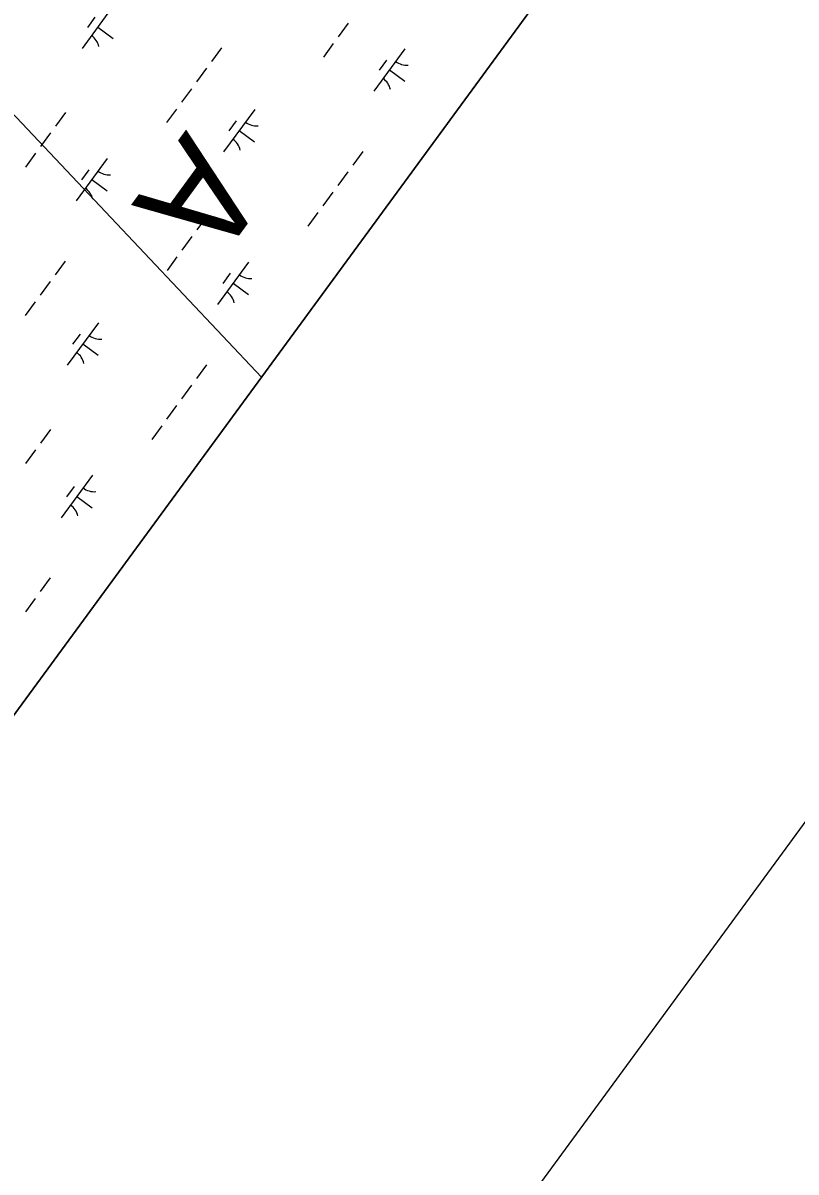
# Model space of a CAD drawing. Extents: x 3905714 to 3926767, y 183354 to 205755.
# Drawn here: x 3918828 to 3919561, y 189073 to 190163 of the extents above; entities that cross this region are included whole.
import ezdxf

# ---------------------------------------------------------------- set-up
doc = ezdxf.new("R2010")
doc.units = 0
for name, color, linetype in [('V-ANNO-SYMB', 7, 'Continuous'), ('V-GRID-FRAM', 7, 'Continuous'), ('V-RIVR-IDEN', 7, 'Continuous'), ('V-UTIL-LINE', 7, 'Continuous'), ('V-WETL-SWMP', 7, 'Continuous')]:
    doc.layers.add(name, color=color, linetype=linetype)

msp = doc.modelspace()

# ---------------------------------------------------------------- linework, layer by layer
at = {"layer": 'V-ANNO-SYMB'}
msp.add_lwpolyline([(3916223.9, 204226), (3906447.8, 190882.4), (3915690.8, 184110.5), (3925467, 197454.1), (3916223.9, 204226)], dxfattribs=at)
at = {"layer": 'V-GRID-FRAM'}
msp.add_lwpolyline([(3924287.8, 196971.1), (3915521.4, 185005.6), (3909313.3, 189695.8), (3918205.9, 201877.9), (3924287.8, 196971.1)], dxfattribs=at)
at = {"layer": 'V-UTIL-LINE'}
msp.add_lwpolyline([(3919053.8, 189827.1), (3918313.5, 190612.1), (3918520.5, 191058.3), (3918753.9, 192077.3), (3920478.5, 195285.3), (3921148.4, 196586.7), (3921587.5, 197419.9), (3921944.6, 198057.5)], dxfattribs=at)
at = {"layer": 'V-WETL-SWMP'}
for p, q in [((3918337.9, 188849.9), (3919501.5, 190438.1)), ((3918913.3, 190179.6), (3918883.8, 190139.3)), ((3918895.9, 190168.9), (3918888.8, 190159.2)), ((3918898.5, 190159.5), (3918913.1, 190148.8)), ((3919136.2, 190163.1), (3919126.8, 190150.2)), ((3919122, 190143.8), (3919112.6, 190130.9)), ((3919015.9, 190139.7), (3919006.4, 190126.8)), ((3919190, 190139), (3919160.5, 190098.6)), ((3919172.6, 190128.2), (3919165.5, 190118.5)), ((3919001.7, 190120.4), (3918992.2, 190107.5)), ((3919175.3, 190118.8), (3919189.8, 190108.2)), ((3918987.5, 190101), (3918978, 190088.1)), ((3918867.9, 190078.4), (3918858.5, 190065.5)), ((3918973.3, 190081.7), (3918963.9, 190068.8)), ((3919047.5, 190081.3), (3919018, 190041)), ((3919030, 190070.6), (3919023, 190060.9)), ((3918853.7, 190059), (3918844.3, 190046.1)), ((3919032.7, 190061.2), (3919047.2, 190050.5)), ((3918839.5, 190039.7), (3918830.1, 190026.7)), ((3918907.5, 190034.8), (3918878, 189994.5)), ((3919150, 190041.4), (3919140.6, 190028.5)), ((3918890.1, 190024.1), (3918883, 190014.4)), ((3918892.8, 190014.7), (3918907.3, 190004)), ((3919135.9, 190022.1), (3919126.4, 190009.2)), ((3919121.7, 190002.7), (3919112.2, 189989.8)), ((3919002.1, 189980.1), (3918992.6, 189967.2)), ((3919107.5, 189983.4), (3919098, 189970.5)), ((3918987.9, 189960.7), (3918978.4, 189947.8)), ((3918867.6, 189937.3), (3918858.1, 189924.4)), ((3918973.7, 189941.4), (3918964.3, 189928.4)), ((3919041.7, 189936.5), (3919012.2, 189896.2)), ((3919024.3, 189925.8), (3919017.2, 189916.1)), ((3918853.4, 189918), (3918843.9, 189905)), ((3919027, 189916.4), (3919041.5, 189905.7)), ((3918839.2, 189898.6), (3918829.7, 189885.7)), ((3918899.2, 189878.9), (3918869.6, 189838.6)), ((3918881.7, 189868.1), (3918874.6, 189858.5)), ((3918884.4, 189858.7), (3918898.9, 189848.1)), ((3919001.7, 189839), (3918992.3, 189826.1)), ((3918987.6, 189819.6), (3918978.1, 189806.7)), ((3918973.4, 189800.3), (3918963.9, 189787.4)), ((3918853.8, 189777.6), (3918844.3, 189764.7)), ((3918959.2, 189780.9), (3918949.7, 189768)), ((3918839.6, 189758.3), (3918830.1, 189745.4)), ((3918893.4, 189734.1), (3918863.9, 189693.7)), ((3918876, 189723.3), (3918868.9, 189713.6)), ((3918878.6, 189713.9), (3918893.2, 189703.3)), ((3918853.4, 189636.6), (3918844, 189623.7)), ((3918839.2, 189617.2), (3918829.8, 189604.3))]:
    msp.add_line(p, q, dxfattribs=at)
for centre, start, end in [((3918882.4, 190137.1), 13, 54.5436), ((3919191.8, 190140.9), 233, 274.5436), ((3919159.1, 190096.4), 13, 54.5436), ((3919049.2, 190083.3), 233, 274.5436), ((3919016.6, 190038.8), 13, 54.5436), ((3918909.3, 190036.8), 233, 274.5436), ((3918876.6, 189992.2), 13, 54.5436), ((3919043.5, 189938.5), 233, 274.5436), ((3919010.8, 189893.9), 13, 54.5436), ((3918900.9, 189880.9), 233, 274.5436), ((3918868.3, 189836.3), 13, 54.5436), ((3918895.2, 189736.1), 233, 274.5436), ((3918862.5, 189691.5), 13, 54.5436)]:
    msp.add_arc(centre, 17.6, start, end, dxfattribs=at)

# ---------------------------------------------------------------- texts
at = {"layer": 'V-RIVR-IDEN'}
msp.add_text('A', height=100, rotation=233.8714, dxfattribs=at).set_placement((3918982.5, 190062.5))

doc.saveas('drawing.dxf')
